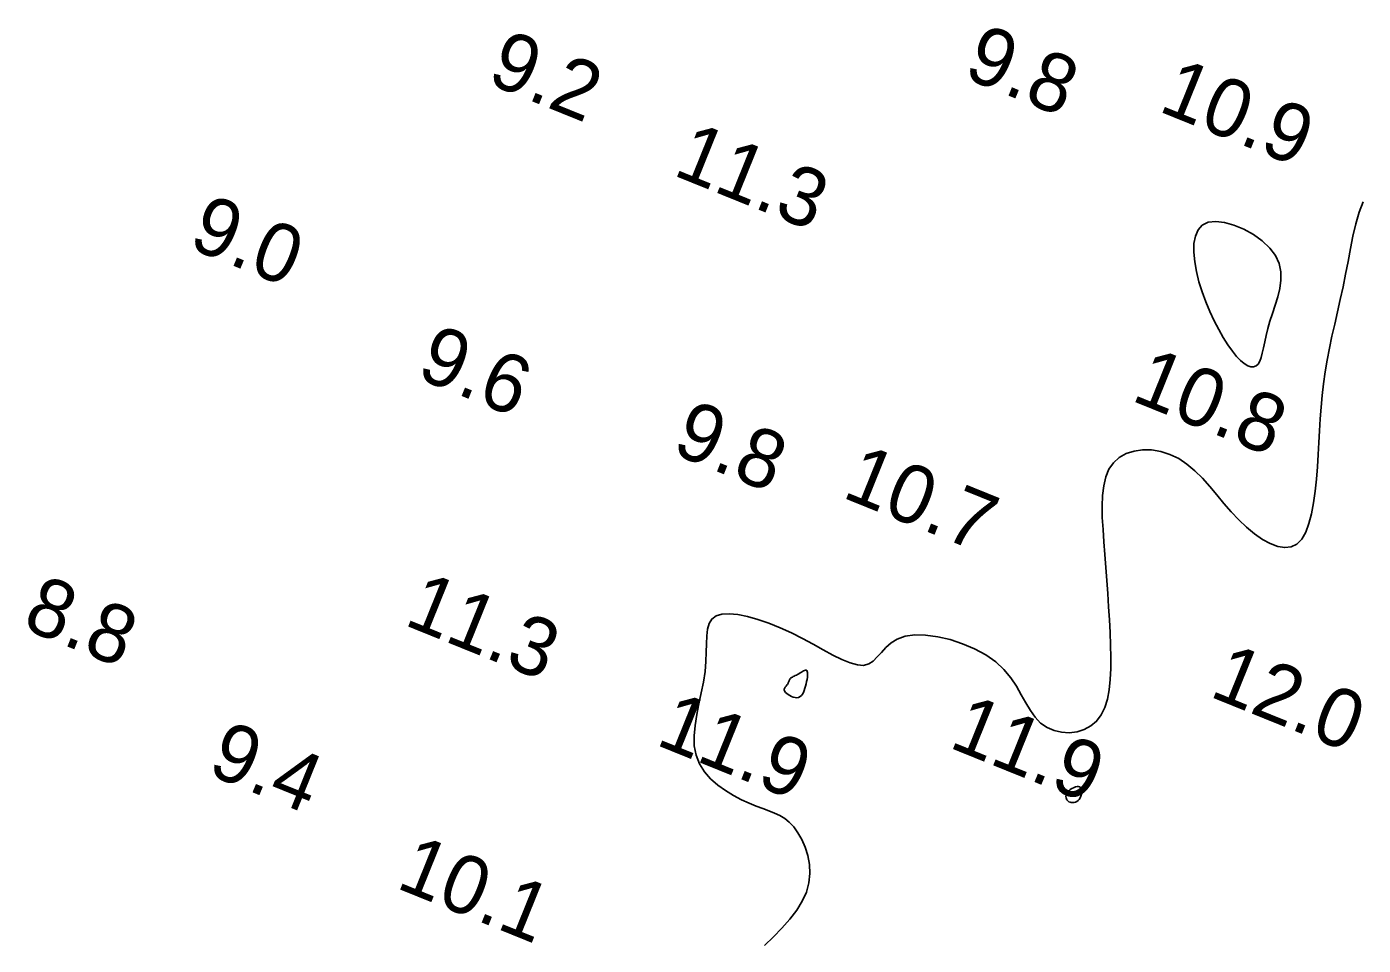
# Model space of a CAD drawing. Extents: x 3040093 to 3056816, y 408076 to 509144.
# Drawn here: x 3044256.4 to 3044371, y 440711.1 to 440789.9 of the extents above; entities that cross this region are included whole.
import ezdxf

# ---------------------------------------------------------------- set-up
doc = ezdxf.new("R2010")
doc.units = 0
doc.layers.add('V-CHAN-CONT-EL12-1112', color=7, linetype='Continuous')
doc.layers.add('V-TOPO-SOUN-0810', color=7, linetype='Continuous')

msp = doc.modelspace()

# ---------------------------------------------------------------- linework, layer by layer
at = {"layer": 'V-CHAN-CONT-EL12-1112'}
msp.add_lwpolyline([(3044319.69, 440711.11), (3044320.46, 440711.85), (3044321.19, 440712.61), (3044321.87, 440713.36), (3044322.46, 440714.13), (3044322.94, 440714.91), (3044323.3, 440715.69), (3044323.51, 440716.49), (3044323.59, 440717.29), (3044323.55, 440718.07), (3044323.41, 440718.83), (3044323.19, 440719.54), (3044322.9, 440720.19), (3044322.57, 440720.77), (3044322.21, 440721.27), (3044321.82, 440721.67), (3044321.43, 440721.99), (3044321.01, 440722.25), (3044320.56, 440722.46), (3044320.08, 440722.66), (3044319.56, 440722.85), (3044318.99, 440723.06), (3044318.38, 440723.31), (3044317.73, 440723.61), (3044317.04, 440723.97), (3044316.35, 440724.39), (3044315.69, 440724.86), (3044315.08, 440725.41), (3044314.55, 440726.01), (3044314.13, 440726.68), (3044313.83, 440727.42), (3044313.68, 440728.22), (3044313.66, 440729.07), (3044313.74, 440729.97), (3044313.89, 440730.9), (3044314.08, 440731.83), (3044314.28, 440732.77), (3044314.46, 440733.69), (3044314.6, 440734.59), (3044314.68, 440735.44), (3044314.71, 440736.24), (3044314.73, 440736.98), (3044314.75, 440737.64), (3044314.82, 440738.22), (3044314.95, 440738.71), (3044315.18, 440739.09), (3044315.54, 440739.36), (3044316.04, 440739.51), (3044316.67, 440739.54), (3044317.41, 440739.47), (3044318.24, 440739.31), (3044319.13, 440739.06), (3044320.07, 440738.73), (3044321.04, 440738.35), (3044322, 440737.91), (3044322.95, 440737.43), (3044323.86, 440736.94), (3044324.74, 440736.46), (3044325.57, 440736.01), (3044326.34, 440735.63), (3044327.04, 440735.33), (3044327.66, 440735.16), (3044328.2, 440735.12), (3044328.64, 440735.24), (3044329.02, 440735.49), (3044329.37, 440735.84), (3044329.72, 440736.23), (3044330.1, 440736.65), (3044330.55, 440737.04), (3044331.09, 440737.38), (3044331.76, 440737.62), (3044332.58, 440737.73), (3044333.52, 440737.71), (3044334.55, 440737.57), (3044335.62, 440737.33), (3044336.69, 440736.98), (3044337.72, 440736.54), (3044338.68, 440736.02), (3044339.53, 440735.42), (3044340.23, 440734.76), (3044340.81, 440734.06), (3044341.3, 440733.33), (3044341.72, 440732.61), (3044342.11, 440731.91), (3044342.5, 440731.26), (3044342.91, 440730.67), (3044343.38, 440730.18), (3044343.93, 440729.81), (3044344.53, 440729.54), (3044345.18, 440729.39), (3044345.84, 440729.35), (3044346.5, 440729.43), (3044347.12, 440729.62), (3044347.69, 440729.93), (3044348.18, 440730.34), (3044348.58, 440730.87), (3044348.88, 440731.5), (3044349.11, 440732.22), (3044349.26, 440733.02), (3044349.35, 440733.9), (3044349.4, 440734.84), (3044349.4, 440735.83), (3044349.38, 440736.86), (3044349.34, 440737.94), (3044349.28, 440739.03), (3044349.21, 440740.15), (3044349.13, 440741.27), (3044349.05, 440742.4), (3044348.97, 440743.52), (3044348.88, 440744.63), (3044348.8, 440745.72), (3044348.73, 440746.78), (3044348.67, 440747.8), (3044348.66, 440748.77), (3044348.69, 440749.68), (3044348.79, 440750.52), (3044348.97, 440751.27), (3044349.24, 440751.93), (3044349.62, 440752.49), (3044350.11, 440752.94), (3044350.71, 440753.27), (3044351.39, 440753.49), (3044352.12, 440753.59), (3044352.9, 440753.58), (3044353.68, 440753.45), (3044354.47, 440753.2), (3044355.22, 440752.84), (3044355.93, 440752.37), (3044356.61, 440751.8), (3044357.25, 440751.16), (3044357.88, 440750.46), (3044358.49, 440749.73), (3044359.1, 440749), (3044359.73, 440748.28), (3044360.37, 440747.59), (3044361.03, 440746.96), (3044361.71, 440746.4), (3044362.4, 440745.92), (3044363.06, 440745.56), (3044363.71, 440745.32), (3044364.31, 440745.22), (3044364.87, 440745.28), (3044365.36, 440745.52), (3044365.77, 440745.94), (3044366.11, 440746.53), (3044366.39, 440747.27), (3044366.61, 440748.11), (3044366.79, 440749.05), (3044366.93, 440750.05), (3044367.03, 440751.09), (3044367.12, 440752.14), (3044367.19, 440753.18), (3044367.25, 440754.21), (3044367.3, 440755.23), (3044367.36, 440756.24), (3044367.43, 440757.25), (3044367.52, 440758.25), (3044367.63, 440759.26), (3044367.77, 440760.27), (3044367.94, 440761.28), (3044368.14, 440762.3), (3044368.36, 440763.33), (3044368.6, 440764.37), (3044368.84, 440765.42), (3044369.08, 440766.48), (3044369.31, 440767.55), (3044369.53, 440768.64), (3044369.74, 440769.74), (3044369.94, 440770.84), (3044370.15, 440771.92), (3044370.4, 440772.96), (3044370.69, 440773.95), (3044371.05, 440774.86)], dxfattribs=at)
for points in [[(3044356.75, 440768.87), (3044356.59, 440769.72), (3044356.52, 440770.53), (3044356.53, 440771.27), (3044356.65, 440771.92), (3044356.88, 440772.45), (3044357.24, 440772.86), (3044357.74, 440773.1), (3044358.39, 440773.17), (3044359.14, 440773.09), (3044359.96, 440772.85), (3044360.81, 440772.5), (3044361.63, 440772.04), (3044362.39, 440771.5), (3044363.03, 440770.89), (3044363.53, 440770.24), (3044363.84, 440769.56), (3044363.98, 440768.85), (3044363.99, 440768.14), (3044363.89, 440767.42), (3044363.72, 440766.7), (3044363.5, 440765.99), (3044363.26, 440765.29), (3044363.04, 440764.63), (3044362.86, 440763.99), (3044362.72, 440763.39), (3044362.6, 440762.84), (3044362.49, 440762.34), (3044362.39, 440761.89), (3044362.29, 440761.51), (3044362.17, 440761.19), (3044362.03, 440760.95), (3044361.85, 440760.79), (3044361.64, 440760.71), (3044361.4, 440760.71), (3044361.14, 440760.8), (3044360.84, 440760.98), (3044360.52, 440761.25), (3044360.18, 440761.6), (3044359.82, 440762.05), (3044359.44, 440762.59), (3044359.04, 440763.21), (3044358.65, 440763.9), (3044358.26, 440764.65), (3044357.89, 440765.44), (3044357.54, 440766.28), (3044357.23, 440767.13), (3044356.96, 440768)], [(3044321.47, 440733.24), (3044321.43, 440733.19), (3044321.4, 440733.14), (3044321.39, 440733.08), (3044321.39, 440733.02), (3044321.4, 440732.95), (3044321.44, 440732.88), (3044321.51, 440732.79), (3044321.61, 440732.71), (3044321.73, 440732.62), (3044321.86, 440732.53), (3044322.01, 440732.46), (3044322.17, 440732.4), (3044322.33, 440732.36), (3044322.48, 440732.35), (3044322.62, 440732.37), (3044322.75, 440732.44), (3044322.86, 440732.53), (3044322.95, 440732.66), (3044323.04, 440732.81), (3044323.11, 440732.98), (3044323.17, 440733.16), (3044323.22, 440733.35), (3044323.27, 440733.55), (3044323.31, 440733.74), (3044323.35, 440733.92), (3044323.38, 440734.1), (3044323.39, 440734.26), (3044323.4, 440734.4), (3044323.39, 440734.52), (3044323.37, 440734.61), (3044323.34, 440734.67), (3044323.29, 440734.7), (3044323.22, 440734.71), (3044323.14, 440734.68), (3044323.05, 440734.65), (3044322.96, 440734.59), (3044322.86, 440734.53), (3044322.75, 440734.47), (3044322.65, 440734.4), (3044322.54, 440734.34), (3044322.44, 440734.29), (3044322.34, 440734.24), (3044322.25, 440734.2), (3044322.17, 440734.16), (3044322.09, 440734.12), (3044322.02, 440734.08), (3044321.96, 440734.04), (3044321.92, 440734), (3044321.88, 440733.96), (3044321.86, 440733.91), (3044321.83, 440733.87), (3044321.82, 440733.82), (3044321.8, 440733.77), (3044321.79, 440733.73), (3044321.77, 440733.68), (3044321.74, 440733.63), (3044321.72, 440733.58), (3044321.69, 440733.54), (3044321.66, 440733.49), (3044321.62, 440733.44), (3044321.58, 440733.39), (3044321.55, 440733.34), (3044321.51, 440733.29)], [(3044345.9, 440723.4), (3044346.01, 440723.36), (3044346.13, 440723.36), (3044346.25, 440723.37), (3044346.37, 440723.4), (3044346.49, 440723.46), (3044346.6, 440723.53), (3044346.69, 440723.64), (3044346.77, 440723.77), (3044346.83, 440723.92), (3044346.88, 440724.07), (3044346.9, 440724.23), (3044346.89, 440724.38), (3044346.87, 440724.51), (3044346.81, 440724.62), (3044346.74, 440724.7), (3044346.63, 440724.73), (3044346.5, 440724.73), (3044346.36, 440724.7), (3044346.21, 440724.64), (3044346.06, 440724.56), (3044345.92, 440724.47), (3044345.79, 440724.36), (3044345.69, 440724.24), (3044345.62, 440724.13), (3044345.57, 440724.01), (3044345.55, 440723.89), (3044345.56, 440723.78), (3044345.59, 440723.68), (3044345.64, 440723.59), (3044345.71, 440723.51), (3044345.8, 440723.44)]]:
    msp.add_lwpolyline(points, close=True, dxfattribs=at)

# ---------------------------------------------------------------- texts
at = {"layer": 'V-TOPO-SOUN-0810'}
for s, p in [('9.8', (3044336.61, 440785.57)), ('9.2', (3044295.76, 440785.08)), ('10.9 ', (3044353.36, 440782.67)), ('11.3 ', (3044311.73, 440777.19)), ('9.0', (3044270.15, 440770.98)), ('9.6', (3044289.71, 440759.83)), ('10.8 ', (3044351.03, 440757.87)), ('9.8', (3044311.61, 440753.36)), ('10.7 ', (3044326.23, 440749.57)), ('8.8', (3044255.9, 440738.36)), ('11.3 ', (3044288.67, 440738.64)), ('12.0 ', (3044357.73, 440732.51)), ('11.9 ', (3044310.25, 440728.37)), ('11.9 ', (3044335.39, 440728.14)), ('9.4', (3044271.78, 440725.86)), ('10.1 ', (3044287.98, 440716.1))]:
    msp.add_text(s, height=5, rotation=338, dxfattribs=at).set_placement(p)

doc.saveas('drawing.dxf')
